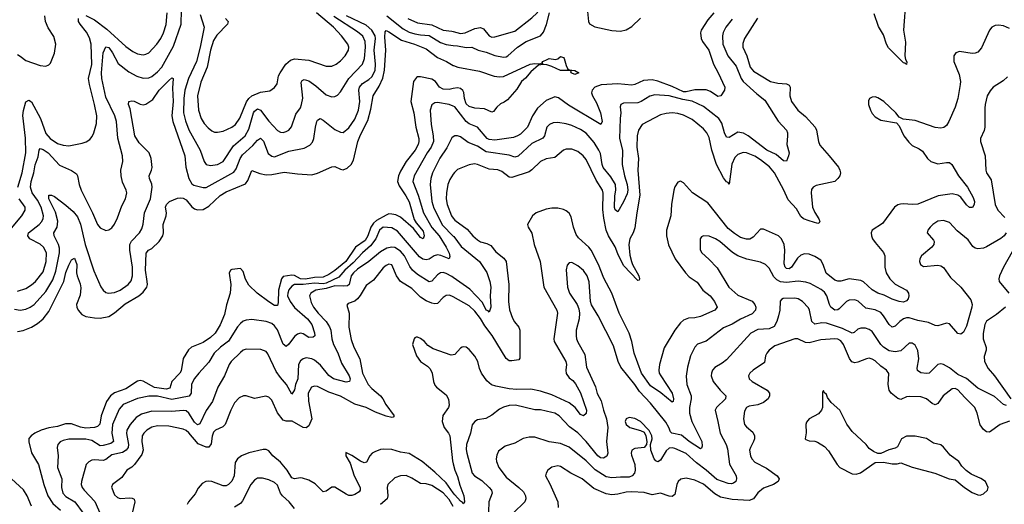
# Model space of a CAD drawing. Header units: inches. Extents: x 1934316 to 2140091, y 524953 to 667329.
# Tile 258 of 384: x 2016966 to 2023855, y 645772 to 649162. Entities that reach past the tile are written whole.
import ezdxf

# ---------------------------------------------------------------- set-up
doc = ezdxf.new("R2010")
doc.units = ezdxf.units.IN
doc.header["$MEASUREMENT"] = 0
doc.layers.add('C0614', color=7, linetype='Continuous')
doc.layers.add('C0624', color=7, linetype='Continuous')

msp = doc.modelspace()

# ---------------------------------------------------------------- linework, layer by layer
at = {"layer": 'C0614', "color": 5}
for points, elevation in [([(2016950, 647263.6), (2017010, 647281.1), (2017050, 647306), (2017077.8, 647330), (2017130, 647399.1), (2017152.8, 647470), (2017153.2, 647530), (2017133.7, 647570), (2017110, 647591.8), (2017038.4, 647630), (2017023.4, 647650), (2017027.8, 647670), (2017101.6, 647730), (2017120.3, 647750), (2017130, 647771), (2017132.4, 647790), (2017116.3, 647850), (2017090, 647898.6), (2017053.5, 647950), (2017041.7, 647990), (2017046.5, 648030), (2017066.3, 648090), (2017074.2, 648145.8), (2017096.8, 648203.2), (2017102.2, 648250), (2017110, 648260.9), (2017130, 648255.1), (2017164.8, 648230), (2017245, 648145), (2017330, 648106.9), (2017363.5, 648083.5), (2017371.2, 648070), (2017381.4, 648010), (2017396.6, 647970), (2017476.1, 647810), (2017510, 647730.4), (2017530, 647704.9), (2017570, 647688.4), (2017590, 647692.4), (2017610, 647706), (2017628.8, 647731.2), (2017650, 647775.5), (2017680.6, 647859.4), (2017706.2, 647910), (2017715.6, 647950), (2017712.2, 647970), (2017685.5, 648025.5), (2017676, 648070), (2017675.1, 648110), (2017687.1, 648170), (2017686, 648210), (2017653.9, 648333.9), (2017644.5, 648450), (2017631.9, 648490), (2017570, 648621), (2017540.3, 648750), (2017538.6, 648790), (2017549.9, 648930), (2017570, 648973.4), (2017590, 648967.4), (2017615.5, 648930), (2017655.6, 648855.6), (2017730, 648798), (2017786.1, 648766.1), (2017830, 648752.6), (2017870, 648755.2), (2017890, 648765.4), (2017930, 648797.1), (2017960.2, 648830), (2018043.6, 648976.4), (2018096.4, 649130), (2018098.6, 649230)], 260), ([(2017430, 649192.7), (2017490, 649160.7), (2017576.1, 649096.1), (2017710, 648975.5), (2017758.6, 648938.6), (2017790, 648923.2), (2017830, 648917.5), (2017850, 648920.2), (2017870, 648930.2), (2017927, 648990), (2017954.3, 649030), (2017973.2, 649070), (2017991.7, 649128.3), (2017998.3, 649210)], 280), ([(2018406.5, 649170), (2018424.7, 649150), (2018419.7, 649130), (2018345.1, 649054.9), (2018323, 649017), (2018301, 648950), (2018279.1, 648830), (2018234.3, 648725.7), (2018211.3, 648630), (2018217.2, 648530), (2018236.3, 648470), (2018257, 648437), (2018284.8, 648404.8), (2018310, 648384.7), (2018330, 648376), (2018350, 648374.2), (2018390, 648382.7), (2018449.7, 648410), (2018477.1, 648430), (2018505.6, 648474.4), (2018552, 648588), (2018569, 648611), (2018590, 648628.6), (2018650, 648655.1), (2018715.3, 648664.7), (2018750, 648687.8), (2018766.9, 648713.1), (2018777.7, 648770), (2018787.7, 648790), (2018828.2, 648850), (2018859.9, 648880.1), (2018890, 648889.5), (2018990, 648878.4), (2019110, 648838.2), (2019150, 648836.5), (2019179.7, 648850), (2019210, 648874.7), (2019244.5, 648910), (2019267, 648950), (2019268.9, 648970), (2019262.8, 648990), (2019218, 649050), (2019162.6, 649110), (2019042.9, 649210)], 280), ([(2016930, 647137.3), (2016969, 647131), (2017010, 647136.6), (2017039.7, 647150), (2017068.7, 647170), (2017150, 647260.6), (2017197.7, 647342.3), (2017218.1, 647401.9), (2017245, 647530), (2017244.6, 647564.6), (2017239, 647590), (2017206.8, 647650), (2017205.2, 647670), (2017228.7, 647711.3), (2017233.4, 647753.5), (2017215.9, 647815.9), (2017169.9, 647910), (2017170, 647935.5), (2017190, 647934.6), (2017210, 647925.3), (2017290, 647864.6), (2017340.9, 647820.9), (2017370, 647782.3), (2017392, 647732), (2017425.1, 647590), (2017484.2, 647404.2), (2017533.7, 647293.7), (2017550, 647270.4), (2017570, 647253.4), (2017588.2, 647248.2), (2017630, 647252.8), (2017670, 647271), (2017726.4, 647310), (2017746, 647334), (2017756.3, 647370), (2017755.7, 647430), (2017736, 647550), (2017738, 647590), (2017747.8, 647612.2), (2017803.8, 647670), (2017821.1, 647698.9), (2017830, 647731), (2017839.8, 647810), (2017880.7, 647910), (2017893.3, 647990), (2017892, 648012), (2017874.1, 648050), (2017872, 648070), (2017889.2, 648110), (2017892.1, 648127.9), (2017886.2, 648190), (2017873.1, 648230), (2017801.7, 648301.7), (2017773, 648350), (2017738.7, 648538.7), (2017728.4, 648570), (2017730, 648590.4), (2017750, 648594.6), (2017768.2, 648591.8), (2017810, 648571.7), (2017830, 648567.2), (2017850, 648570.3), (2017896.7, 648603.4), (2017943, 648670), (2018010, 648737.6), (2018030, 648754.6), (2018040.7, 648750), (2018035.9, 648684.1), (2018039.9, 648590), (2018029.7, 648490), (2018038.5, 648450), (2018120.6, 648210), (2018129.2, 648130), (2018149.6, 648050), (2018170, 648013.7), (2018184.2, 648004.1), (2018250, 647987.6), (2018270, 647989.3), (2018464, 648096), (2018481.6, 648118.4), (2018507.9, 648190), (2018524.2, 648215.8), (2018597.8, 648282.2), (2018630, 648319.7), (2018650, 648332.4), (2018672.6, 648312.6), (2018705.8, 648225.8), (2018730, 648206.5), (2018750, 648203.2), (2018850, 648243.5), (2018956.7, 648263.4), (2018995.8, 648284.1), (2019014.3, 648305.7), (2019024.6, 648330), (2019034.8, 648410), (2019046.2, 648450), (2019050, 648458.4), (2019068.8, 648471.2), (2019090, 648460.3), (2019170, 648393.8), (2019210, 648374.4), (2019230, 648373.6), (2019270, 648405.6), (2019310, 648466.2), (2019336, 648530), (2019346.7, 648590), (2019338.9, 648670), (2019343.2, 648690), (2019364, 648716), (2019410, 648744.5), (2019430, 648762.7), (2019452.2, 648807.8), (2019456.4, 648850), (2019445.9, 648950), (2019454.6, 649030), (2019452.3, 649050), (2019429.4, 649089.4), (2019390, 649124.4), (2019252.2, 649190)], 240), ([(2016950, 648917.8), (2016970, 648907.7), (2017010, 648876.3), (2017110, 648841.2), (2017150, 648837.8), (2017170, 648846), (2017181, 648859), (2017210, 648927.7), (2017219.4, 648990), (2017205, 649045), (2017165.8, 649105.8), (2017147.9, 649150), (2017143.4, 649190)], 320), ([(2016953, 647990), (2016983.4, 648090), (2017008.3, 648231.7), (2017007.5, 648332.5), (2016989.1, 648490.9), (2016992.5, 648527.5), (2017010, 648587.6), (2017030, 648598.5), (2017050, 648588.2), (2017113, 648470), (2017150, 648366), (2017179.3, 648330), (2017230, 648297.1), (2017270, 648283.8), (2017310, 648280.7), (2017402.7, 648297.3), (2017432.1, 648307.9), (2017456.4, 648323.6), (2017474.3, 648345.7), (2017485.1, 648370), (2017504.5, 648435.5), (2017506.2, 648490), (2017490.6, 648569.4), (2017454.2, 648710), (2017448.8, 648750), (2017471.1, 648848.9), (2017466.7, 648990), (2017454.3, 649034.3), (2017434.8, 649074.8), (2017389.4, 649130), (2017379, 649150), (2017377.3, 649170)], 280), ([(2018230, 649198), (2018257.6, 649110), (2018229.6, 648969.6), (2018203.8, 648870), (2018148, 648750), (2018121.8, 648670), (2018115.1, 648610), (2018113.3, 648510), (2018126, 648454), (2018150, 648391.6), (2018229.4, 648250), (2018256.9, 648170), (2018270.2, 648150.2), (2018301.8, 648141.8), (2018350, 648148.1), (2018390, 648170.2), (2018461.3, 648278.7), (2018544.3, 648350), (2018570, 648395.5), (2018603.2, 648510), (2018610, 648523.2), (2018630, 648538), (2018650.1, 648530.1), (2018710, 648453.2), (2018770, 648387.9), (2018790, 648375.5), (2018810, 648372.2), (2018830, 648378.9), (2018850, 648390.2), (2018867.8, 648412.2), (2018898.2, 648501.8), (2018930, 648546.4), (2018939, 648570), (2018947.3, 648612.7), (2018936.2, 648723.8), (2018942.2, 648737.8), (2018956.1, 648743.9), (2018990, 648733.8), (2019039.2, 648699.3), (2019110, 648637.6), (2019150, 648622.4), (2019170, 648624), (2019190, 648633.4), (2019210, 648656.5), (2019268, 648752), (2019365.4, 648850), (2019379.6, 648890), (2019385.6, 648970), (2019383.1, 649010), (2019366, 649046), (2019330, 649076.6), (2019164.3, 649184.3)], 260), ([(2019535.7, 649190), (2019650, 649097.3), (2019690, 649075.7), (2019730, 649063.6), (2019770, 649055.2), (2019830, 649051.7), (2019910, 649003.3), (2019950, 648987.6), (2020000, 648982.6)], 240), ([(2019682.2, 649170), (2019750, 649141), (2019850, 649127.2), (2019930, 649090.1), (2019990, 649081.5), (2020000, 649079)], 260), ([(2016950, 646980.9), (2016990, 646988), (2017050, 647012.1), (2017090, 647035.7), (2017130, 647069.4), (2017170, 647120.1), (2017274.9, 647330), (2017290, 647392.4), (2017310, 647444.9), (2017330, 647482.4), (2017350, 647493), (2017366.4, 647450), (2017363.5, 647390), (2017367.5, 647370), (2017390, 647313.4), (2017393.7, 647286.3), (2017390, 647234), (2017364.5, 647170), (2017366.1, 647150), (2017375.8, 647130), (2017400.7, 647100.7), (2017430, 647085.4), (2017490, 647075.9), (2017530, 647074.6), (2017590, 647085.6), (2017630, 647110.8), (2017705.3, 647174.7), (2017800.8, 647230), (2017830, 647256.2), (2017855.1, 647290), (2017860.1, 647310), (2017858.8, 647330), (2017845.7, 647410), (2017850.5, 647529.5), (2017868.5, 647550), (2017890, 647561.8), (2017942.2, 647610), (2017968.6, 647650), (2017972.2, 647670), (2017969.2, 647730), (2017992.1, 647790), (2017994.1, 647810), (2017986.8, 647850), (2017993.3, 647870), (2018014.5, 647890), (2018070, 647912.5), (2018090, 647915.9), (2018110, 647912.9), (2018130, 647901.8), (2018170, 647853.5), (2018190, 647839.5), (2018210, 647831.9), (2018250, 647834.4), (2018290, 647857.9), (2018370, 647931.9), (2018410, 647958.9), (2018545.7, 648014.3), (2018563.6, 648036.4), (2018590, 648106), (2018645.4, 648085.4), (2018690, 648077.3), (2018730, 648079.6), (2018816, 648096), (2018910, 648083.6), (2019010, 648077.6), (2019050, 648089.2), (2019150, 648133.7), (2019170, 648134), (2019210, 648115.5), (2019230, 648112.7), (2019257, 648123), (2019286, 648150), (2019301.3, 648178.7), (2019331.2, 648310), (2019350, 648356.1), (2019402.4, 648457.6), (2019423.2, 648536.8), (2019440.2, 648630), (2019482.1, 648697.9), (2019506.8, 648753.2), (2019518.9, 648810), (2019527.8, 648950), (2019520.2, 649039.8), (2019523.7, 649076.3), (2019530, 649085.7), (2019550, 649077.6), (2019638.5, 649018.5), (2019728.7, 648990), (2019810, 648957.8), (2019890, 648897.7), (2019952.7, 648870), (2020000, 648841.9)], 220), ([(2020000, 648680), (2019970, 648674), (2019930, 648676.3), (2019904.1, 648690), (2019874.2, 648730), (2019850, 648745.4), (2019770, 648763), (2019750, 648763.5), (2019741.7, 648758.3), (2019721.3, 648730), (2019701.8, 648590), (2019724.2, 648510), (2019737.3, 648410), (2019759.1, 648330), (2019759.6, 648310), (2019755, 648290), (2019733.1, 648250), (2019669.4, 648170.6), (2019630, 648102.5), (2019615.5, 648070), (2019610.6, 648030), (2019620.7, 648000.7), (2019668.1, 647930), (2019690, 647888.2), (2019725, 647765), (2019740.2, 647740.2), (2019790, 647683.1), (2019795.3, 647650), (2019790.2, 647629.8), (2019770, 647638.7), (2019721.2, 647701.2), (2019630, 647780.2), (2019596.8, 647796.8), (2019570, 647802.7), (2019550, 647803), (2019530, 647794.5), (2019463.5, 647756.5), (2019442.3, 647737.7), (2019423.1, 647710), (2019402.5, 647650), (2019383.6, 647616.4), (2019315.4, 647570), (2019248.4, 647470), (2019170, 647406.6), (2019130, 647380.4), (2019090, 647361.7), (2019030, 647358.4), (2018965.8, 647345.8), (2018931.2, 647350), (2018890, 647372), (2018870, 647375.5), (2018810, 647366), (2018797.1, 647350), (2018776.7, 647270), (2018775.3, 647184.7), (2018770, 647162.3), (2018750, 647162.6), (2018709.3, 647189.3), (2018628.9, 647248.9), (2018570, 647305.4), (2018545.8, 647345.8), (2018530, 647399.3), (2018510, 647421.3), (2018450, 647415.6), (2018442, 647410), (2018432.1, 647387.9), (2018442.7, 647310), (2018439.7, 647250), (2018413.6, 647166.4), (2018400.3, 647099.7), (2018370, 647028.4), (2018333.3, 646970), (2018301.3, 646938.7), (2018250, 646903.2), (2018168.8, 646871.2), (2018147, 646853), (2018108.9, 646791.1), (2018095.1, 646704.9), (2018086.8, 646690), (2018031.1, 646630), (2018015.7, 646584.3), (2017990, 646576.7), (2017910, 646589.7), (2017830, 646633.8), (2017810, 646638.7), (2017790, 646634.2), (2017710, 646580.6), (2017630, 646551.3), (2017600.8, 646530), (2017574.5, 646490), (2017537.2, 646390), (2017526.7, 646333.3), (2017510, 646315.6), (2017490, 646308.7), (2017430, 646304.1), (2017391.2, 646311.2), (2017330, 646334.6), (2017286.5, 646333.5), (2017230, 646317), (2017170, 646307.6), (2017116, 646290), (2017073.4, 646270), (2017046, 646250), (2017030, 646231.3), (2017030.2, 646209.8), (2017050, 646132.7), (2017097, 646050), (2017135.7, 645910), (2017164.3, 645830), (2017197.4, 645777.4), (2017251.5, 645730)], 220), ([(2020000, 648556.6), (2019970, 648569), (2019890, 648583.5), (2019870, 648581.3), (2019850, 648566.6), (2019838.5, 648530), (2019844.8, 648430), (2019859.2, 648350), (2019860.4, 648310), (2019844.1, 648270), (2019816.1, 648230), (2019726.5, 648070), (2019717.4, 648030), (2019754.9, 647934.9), (2019790.6, 647810), (2019850, 647707.7), (2019900.1, 647650), (2019950.7, 647570), (2019972.1, 647527.9), (2019975.5, 647504.5), (2019970.2, 647489.8), (2019913.5, 647513.5), (2019890, 647516.5), (2019865.7, 647510), (2019830, 647486.2), (2019810, 647482.7), (2019787.7, 647487.7), (2019763.9, 647503.9), (2019610, 647683.6), (2019570, 647706.4), (2019510, 647709.9), (2019483, 647690), (2019458.2, 647630), (2019420.9, 647579.1), (2019364.1, 647530), (2019299.8, 647460.2), (2019242.1, 647410), (2019199.4, 647360.6), (2019110, 647319.4), (2019090, 647315.2), (2019030, 647319.3), (2018948.7, 647308.7), (2018890, 647308.8), (2018870, 647298.1), (2018850, 647272.2), (2018841.6, 647250), (2018841, 647230), (2018858.5, 647190), (2018889.7, 647149.7), (2018979.5, 647070), (2019011.2, 647030), (2019029, 646971), (2019030.2, 646949.8), (2019019, 646941), (2018990, 646939.2), (2018950, 646965.1), (2018930, 646969.7), (2018910, 646962.3), (2018890, 646946.2), (2018850, 646893.1), (2018830, 646876.4), (2018810, 646891.2), (2018770, 646992.7), (2018750, 647019.8), (2018730, 647037.1), (2018690, 647050.7), (2018590, 647064.7), (2018550, 647060.5), (2018530, 647052.6), (2018510, 647037.3), (2018490, 647013.1), (2018427.1, 646912.9), (2018370.1, 646869.9), (2018327, 646830), (2018290, 646766.4), (2018219.7, 646690), (2018190, 646651), (2018168.9, 646611.1), (2018166.6, 646550), (2018152.7, 646527.3), (2018030, 646505.9), (2017930, 646528.2), (2017870, 646528.8), (2017790, 646512.4), (2017690.7, 646469.3), (2017663.4, 646436.6), (2017615.4, 646330), (2017611.5, 646270), (2017623.5, 646210), (2017603.2, 646196.8), (2017550, 646181.9), (2017530, 646181), (2017470, 646218.7), (2017430, 646226.8), (2017310, 646227.5), (2017270, 646219), (2017250, 646209.7), (2017232.6, 646190), (2017228.2, 646170), (2017236.6, 646110), (2017230.1, 646030.2), (2017261.3, 645950), (2017258.3, 645890), (2017268.3, 645850), (2017290, 645826), (2017352.5, 645790), (2017409.5, 645710)], 240), ([(2020000, 648341.8), (2019990, 648335.1), (2019954.3, 648265.7), (2019905.9, 648194.1), (2019853.4, 648090), (2019842.5, 648050), (2019838.5, 648010), (2019848.9, 647890), (2019863.8, 647843.8), (2019925.1, 647725.1), (2020000, 647648.5)], 260), ([(2020000, 648081), (2019975.8, 648044.2), (2019961.9, 648010), (2019951.3, 647950), (2019949.5, 647910), (2019956, 647870), (2019987.9, 647790), (2020000, 647773.9)], 280), ([(2016910, 647704), (2016982.3, 647790), (2017003.7, 647830), (2017003.7, 647850), (2016962.8, 647910)], 280), ([(2020000, 647357.6), (2019990, 647364.6), (2019950, 647387.3), (2019930, 647393), (2019910, 647392.1), (2019890, 647377), (2019850, 647333.7), (2019830, 647328.2), (2019750, 647379.5), (2019714.5, 647410), (2019696.1, 647436.1), (2019658.2, 647510), (2019630, 647542.3), (2019590, 647567.6), (2019570, 647570.5), (2019535.3, 647564.7), (2019490, 647539), (2019409.5, 647470.5), (2019330, 647415.9), (2019301.5, 647390), (2019285.3, 647370), (2019271.7, 647310), (2019259, 647301), (2019230, 647296.8), (2019170, 647300.2), (2019110, 647281.2), (2019037.4, 647270), (2019003, 647250), (2018994.6, 647230), (2019004.4, 647184.4), (2019022.7, 647150), (2019053.7, 647110), (2019110.2, 647050), (2019133.4, 647013.4), (2019142, 646990), (2019150.7, 646930), (2019162.5, 646890), (2019191.5, 646831.5), (2019218.2, 646758.2), (2019270.6, 646670), (2019278.1, 646650), (2019274.6, 646630), (2019250, 646626.8), (2019161.8, 646650), (2019130, 646673.2), (2019070, 646744.6), (2019030, 646780.6), (2019010, 646790.5), (2018970, 646795.4), (2018950, 646789.8), (2018930, 646775.1), (2018916.1, 646750), (2018911.7, 646650), (2018896.9, 646610), (2018890, 646572.7), (2018870, 646541.6), (2018832, 646610), (2018790, 646658.5), (2018761.1, 646701.1), (2018703.5, 646823.5), (2018690, 646841.7), (2018654.4, 646854.4), (2018550, 646857.2), (2018530, 646850.8), (2018510, 646834.8), (2018445.2, 646770), (2018431.2, 646750), (2018398.8, 646670), (2018352.8, 646590), (2018315, 646490), (2018270, 646427.1), (2018225.6, 646334.4), (2018210, 646327.2), (2018190, 646346.5), (2018150, 646409.9), (2018130, 646425), (2018110, 646428.5), (2018030, 646420.7), (2017890, 646422.9), (2017818.1, 646401.9), (2017780.7, 646379.3), (2017738.4, 646330), (2017716.8, 646290), (2017713.7, 646266.3), (2017727, 646190), (2017724.5, 646170), (2017710.7, 646150), (2017685.1, 646134.9), (2017610, 646118.8), (2017570, 646084.9), (2017550, 646076.9), (2017490, 646083.5), (2017470, 646079.3), (2017450, 646068.4), (2017431.1, 646048.9), (2017397.8, 645930), (2017396.8, 645910), (2017403.2, 645890), (2017417, 645870), (2017492.1, 645792.1), (2017535.1, 645695.1)], 260), ([(2020000, 647222.2), (2019990, 647227.9), (2019970, 647234.2), (2019950, 647232.1), (2019930, 647219.3), (2019890, 647177), (2019870, 647173.9), (2019850, 647178.6), (2019810, 647196.3), (2019770, 647221.1), (2019710, 647280.5), (2019630, 647331.6), (2019603, 647370), (2019570, 647448), (2019550, 647452.3), (2019530, 647443.5), (2019510, 647425.3), (2019440.9, 647339.1), (2019390, 647302), (2019348.6, 647231.4), (2019330.1, 647209.9), (2019310, 647194), (2019263.6, 647176.4), (2019254, 647166), (2019270.3, 647110), (2019268.6, 647011.4), (2019285.4, 646925.4), (2019303.9, 646870), (2019346.2, 646790), (2019365.5, 646690), (2019405, 646610), (2019430, 646582.2), (2019491.6, 646530), (2019507, 646510), (2019528.7, 646470), (2019586.4, 646390), (2019578.2, 646381.8), (2019570, 646379.8), (2019530, 646388.7), (2019456.4, 646416.4), (2019390.3, 646449.7), (2019310, 646472), (2019210, 646527.8), (2019130, 646555.2), (2019050, 646596.1), (2019030, 646599.1), (2019008.7, 646590), (2018984.5, 646550), (2018986.8, 646493.2), (2019009.6, 646370), (2018990, 646320.5), (2018970, 646307.3), (2018950, 646309.7), (2018872.1, 646352.1), (2018830, 646353), (2018810, 646360.7), (2018770, 646411.6), (2018730, 646499.7), (2018710, 646521.5), (2018687.6, 646527.6), (2018610, 646512.8), (2018550, 646531.5), (2018531.4, 646531.4), (2018502.4, 646517.6), (2018470, 646481.1), (2018443.5, 646430), (2018403.6, 646330), (2018386.7, 646313.3), (2018335.8, 646290), (2018322.6, 646277.4), (2018311.8, 646248.2), (2018305, 646195), (2018290, 646170.7), (2018270, 646171.5), (2018215, 646195), (2018150, 646271.1), (2018130, 646287.4), (2018110, 646296.5), (2018010, 646318.3), (2017930, 646321), (2017890, 646311.8), (2017855.5, 646290), (2017835, 646270), (2017823.7, 646250), (2017820.1, 646210), (2017830.1, 646150), (2017820.5, 646119.5), (2017769.2, 646050), (2017750, 646031.7), (2017716, 646010), (2017681.7, 645958.3), (2017616.4, 645910), (2017609.1, 645890.9), (2017630, 645838.4), (2017650, 645818.3), (2017670, 645812.4), (2017737.4, 645817.4), (2017754.4, 645814.4), (2017766.5, 645806.5), (2017771, 645790), (2017744.5, 645670)], 280), ([(2020000, 646817.9), (2019985.7, 646814.3), (2019858.8, 646858.8), (2019822.4, 646882.4), (2019797.4, 646910), (2019770, 646931.2), (2019750, 646941.6), (2019739.8, 646940.2), (2019730, 646937.2), (2019725.5, 646930), (2019714.9, 646890), (2019743.1, 646810), (2019770, 646770.4), (2019818.5, 646738.5), (2019838.7, 646718.7), (2019852.3, 646690), (2019861.5, 646630), (2019870, 646605.5), (2019882.4, 646590), (2019950, 646537), (2019967.2, 646507.2), (2019970, 646465.2), (2019965.3, 646450), (2019926.9, 646393.1), (2019922, 646350), (2019935, 646310), (2019965.7, 646270), (2019975.3, 646250), (2019995, 646075), (2020000, 646054.7)], 320), ([(2017050, 645759.3), (2017018.8, 645830), (2016993.1, 645873.1), (2016909.6, 645949.5), (2016847.4, 646030), (2016710, 646169.2), (2016690, 646183), (2016650, 646188.5), (2016590, 646178.6), (2016548.6, 646151.4), (2016490, 646127.3), (2016450, 646102), (2016430, 646102.3), (2016370, 646127.5), (2016290, 646146.8), (2016250, 646143.2), (2016215.4, 646124.6), (2016190, 646100.2), (2016095.9, 645970), (2016081.1, 645930), (2016081.9, 645890), (2016090.1, 645870), (2016135.5, 645815.5), (2016173.6, 645750)], 220), ([(2020000, 645852.8), (2019950, 645922.5), (2019870, 645997.1), (2019782.2, 646070), (2019690, 646127.3), (2019630, 646137), (2019570, 646155.4), (2019510, 646157.4), (2019490, 646154.7), (2019450, 646139.8), (2019432.9, 646130), (2019416.1, 646110), (2019393.4, 646066.6), (2019377.4, 646062.6), (2019350, 646073.3), (2019290, 646112.7), (2019246.9, 646133.1), (2019247.8, 646110), (2019279.1, 646059.1), (2019306.9, 645970), (2019349.3, 645890), (2019349, 645870), (2019340.2, 645859.8), (2019310, 645839.3), (2019290, 645832.4), (2019270, 645833.4), (2019250, 645842), (2019170, 645890.4), (2019149.3, 645890.7), (2019110, 645862.9), (2019090, 645858.6), (2019034.2, 645914.2), (2018990, 645940.7), (2018944.8, 645955.2), (2018930, 645956.8), (2018890, 645948.8), (2018870, 645956.8), (2018837.3, 646010), (2018790, 646066.3), (2018737.6, 646110), (2018710, 646144.7), (2018690, 646154.8), (2018670, 646155.1), (2018570, 646132.2), (2018518.9, 646110), (2018489.1, 646090), (2018475, 646065), (2018466.8, 645970), (2018450, 645934.6), (2018428, 645910), (2018410, 645900.7), (2018390, 645899.9), (2018310, 645931.5), (2018290, 645934.6), (2018268.3, 645931.7), (2018242.7, 645917.3), (2018215.2, 645884.8), (2018195, 645845), (2018147.1, 645790), (2018137.2, 645770)], 320), ([(2020000, 645756.9), (2019970, 645805.5), (2019930, 645852.5), (2019850, 645902.3), (2019810, 645914.5), (2019770, 645918), (2019710, 645955), (2019670, 645972.8), (2019630, 645969.8), (2019590, 645956.1), (2019541.1, 645910), (2019536.1, 645890), (2019543, 645830), (2019537.6, 645810), (2019490, 645771.2)], 340), ([(2018890, 645741.7), (2018852.4, 645790), (2018805.8, 645830), (2018791.2, 645850), (2018770, 645906.3), (2018750, 645924.2), (2018710, 645943.1), (2018665.8, 645954.2), (2018630, 645953.3), (2018610, 645941.1), (2018584.2, 645910), (2018524.2, 645795.8), (2018510, 645778), (2018470, 645752.4)], 340)]:
    msp.add_lwpolyline(points, dxfattribs=dict(at, elevation=elevation))
at = {"layer": 'C0624', "color": 5}
for points, elevation in [([(2020000, 649079), (2020050, 649066.5), (2020082.4, 649070), (2020150, 649099.8), (2020190, 649107), (2020210, 649097.8), (2020250, 649049.1), (2020270, 649041.2), (2020290, 649041.8), (2020430, 649082.5), (2020550, 649174.5), (2020586.8, 649210), (2020610, 649251.4), (2020643.8, 649350), (2020656.7, 649450), (2020655, 649490), (2020602.3, 649570), (2020568.5, 649608.5), (2020470, 649680.9), (2020394.7, 649754.7), (2020268.9, 649850), (2020202.2, 649982.2), (2020184.4, 650000)], 260), ([(2023166.8, 649310), (2023148.6, 649090), (2023164.4, 649004.4), (2023159.5, 648910), (2023164, 648884), (2023172.3, 648867.7), (2023170, 648848.3), (2023158.9, 648858.9), (2023150, 648859.7), (2023044.3, 648964.3), (2023030.4, 648990), (2023010, 649056.8), (2022974.7, 649114.7), (2022943.6, 649203.6)], 280), ([(2021822, 649210), (2021779.6, 649160.4), (2021735, 649090), (2021729.4, 649070), (2021734.6, 649030), (2021743.7, 649010), (2021786.4, 648950), (2021819.7, 648850), (2021853.8, 648790), (2021899.5, 648690), (2021897.1, 648670), (2021870.3, 648629.7), (2021850, 648625.4), (2021798.9, 648658.9), (2021770, 648671.4), (2021690, 648671.5), (2021630, 648658), (2021610, 648657.7), (2021530, 648693.9), (2021430, 648732.1), (2021390, 648741.8), (2021330, 648737.9), (2021270, 648708.5), (2021250, 648703.2), (2021150, 648714.1), (2021034.2, 648705.8), (2020988.9, 648690), (2020971.4, 648670), (2020967.3, 648650), (2020972.9, 648630), (2021001.2, 648581.2), (2021030.8, 648510), (2021040.2, 648450), (2021031, 648430), (2020805, 648565), (2020736.6, 648616.6), (2020710, 648621.8), (2020650, 648596.5), (2020590, 648542.2), (2020553.3, 648490), (2020519.1, 648410), (2020470, 648361.9), (2020450, 648348.6), (2020421.3, 648338.7), (2020290, 648319.3), (2020250, 648322.9), (2020235.8, 648330), (2020170, 648410.7), (2020110, 648433.6), (2020090, 648449.9), (2020010, 648552.4), (2020000, 648556.6)], 240), ([(2020000, 648982.6), (2020030, 648979.6), (2020090, 648966.9), (2020130, 648971), (2020174.6, 648950), (2020230, 648935.7), (2020290, 648912.5), (2020350, 648900.7), (2020370, 648903.2), (2020381.5, 648910), (2020449.6, 648970.4), (2020510, 649009), (2020609.9, 649050.1), (2020630, 649074.3), (2020651.6, 649128.5), (2020673.2, 649210)], 240), ([(2020939.6, 649219.6), (2020945.7, 649150), (2020953.2, 649133.2), (2020990, 649112.8), (2021110, 649087.8), (2021170, 649083.1), (2021210, 649090.8), (2021250, 649115.3), (2021310, 649172)], 240), ([(2022126.9, 649173.1), (2022036.9, 649030), (2022025.3, 648994.7), (2022025, 648970), (2022054.4, 648910), (2022077, 648830), (2022101.1, 648801.1), (2022218.4, 648730), (2022270, 648717.3), (2022330, 648714.2), (2022350, 648704.9), (2022357.1, 648690), (2022353.8, 648630), (2022366.2, 648590), (2022411.2, 648530), (2022464.7, 648484.7), (2022531.3, 648411.3), (2022539.7, 648390), (2022553.7, 648310), (2022563.9, 648283.9), (2022630.2, 648210), (2022694.9, 648130), (2022704.9, 648110), (2022708.2, 648090), (2022703, 648070), (2022690.6, 648050), (2022669, 648031), (2022538.3, 648001.7), (2022517, 647990), (2022506.9, 647973.1), (2022504.5, 647950), (2022513.5, 647850), (2022530, 647813.4), (2022557.2, 647770), (2022563.7, 647750), (2022558.9, 647741.1), (2022550, 647737.4), (2022490, 647754), (2022449.9, 647769.9), (2022430, 647786), (2022399.9, 647839.9), (2022342.9, 647902.9), (2022312.8, 647970), (2022247.5, 648090), (2022211.7, 648131.7), (2022150, 648182.1), (2022110, 648206.3), (2022050, 648231.4), (2022026.8, 648233.2), (2021990, 648219.7), (2021970, 648198.3), (2021948.7, 648151.3), (2021930, 648012.3), (2021922.9, 648022.9), (2021910, 648027.8), (2021890, 648055.3), (2021841.9, 648150), (2021809.2, 648250), (2021790, 648336.9), (2021773, 648370), (2021750, 648398), (2021670, 648463.4), (2021610, 648493.9), (2021570, 648505.6), (2021530, 648510.5), (2021490, 648507), (2021450, 648496.8), (2021322, 648430), (2021296.5, 648390), (2021286.4, 648350), (2021284.7, 648270), (2021296, 648190), (2021291.3, 648108.7), (2021305.1, 647934.9), (2021282.7, 647810), (2021270, 647707), (2021257, 647670), (2021235.8, 647630), (2021228.2, 647590), (2021235.2, 647515.2), (2021245.8, 647470), (2021252.7, 647450), (2021298.9, 647370), (2021302.4, 647350), (2021299.2, 647340.8), (2021290, 647337.6), (2021190, 647442.8), (2021150, 647524), (2021132.8, 647572.8), (2021084.7, 647650), (2021069.9, 647690.1), (2021053, 647773), (2021046.8, 647833.2), (2021049.3, 647949.3), (2021044.5, 647970), (2021000.4, 648040.4), (2020930, 648183.1), (2020907.6, 648210), (2020870, 648239.8), (2020830, 648256.8), (2020790, 648256.4), (2020770.9, 648249.1), (2020710, 648198.9), (2020650, 648189), (2020610, 648170.7), (2020550, 648110.7), (2020530, 648096.8), (2020410, 648058.2), (2020390, 648061.2), (2020339, 648099), (2020310.9, 648110.9), (2020250, 648116.1), (2020170, 648149.1), (2020147.1, 648152.9), (2020110, 648147.9), (2020030, 648113.5), (2020007.5, 648092.5), (2020000, 648081)], 280), ([(2021950, 649165.8), (2021905.5, 649110), (2021887.4, 649072.6), (2021882, 649050), (2021886.4, 648990), (2021921.1, 648910), (2021978.1, 648838.1), (2022014.8, 648750), (2022027.3, 648730), (2022123.3, 648643.3), (2022179.3, 648599.3), (2022271.4, 648451.4), (2022330.4, 648390), (2022338, 648370), (2022338.9, 648350), (2022333.8, 648290), (2022348.9, 648230), (2022345.7, 648210), (2022330, 648172.7), (2022310, 648175.4), (2022258.6, 648218.6), (2022193.4, 648250), (2022062.1, 648350), (2022030, 648368.2), (2021990, 648376.1), (2021930, 648338.1), (2021910, 648340.3), (2021896, 648370), (2021878.3, 648438.3), (2021857.8, 648470), (2021750, 648555.3), (2021670, 648593.1), (2021604.8, 648604.8), (2021509.6, 648630.4), (2021410, 648637.2), (2021373.7, 648626.3), (2021313.1, 648590), (2021290, 648581.4), (2021190, 648578.7), (2021172.7, 648570), (2021168.2, 648551.8), (2021171.6, 648510), (2021166.8, 648470), (2021163.6, 648330), (2021182.5, 648250), (2021182.3, 648150), (2021197.9, 648070), (2021217.3, 648010), (2021221.2, 647970), (2021215.4, 647944.6), (2021190, 647887.2), (2021150, 647818), (2021131.3, 647831.3), (2021127.4, 647847.4), (2021130.9, 647930), (2021137.9, 647970), (2021133.5, 648010), (2021102.4, 648062.4), (2021048.7, 648128.8), (2021040.2, 648150), (2021030, 648225.1), (2021018.7, 648250), (2020984.2, 648304.2), (2020930, 648368.1), (2020890, 648393.6), (2020830, 648421.8), (2020790, 648434.3), (2020730, 648443), (2020699.5, 648440.5), (2020672, 648430), (2020654.2, 648410), (2020637.1, 648350), (2020625.6, 648334.4), (2020550, 648295), (2020453.2, 648206.8), (2020430, 648200.2), (2020390, 648214.3), (2020230, 648236.6), (2020170, 648276.9), (2020102.8, 648302.8), (2020050, 648343.1), (2020030, 648350.8), (2020010, 648348.6), (2020000, 648341.8)], 260), ([(2023890, 649101.1), (2023850, 649119.3), (2023815.1, 649124.9), (2023790, 649122.2), (2023767.2, 649110), (2023750.3, 649090), (2023694.4, 648965.6), (2023670, 648935.1), (2023650, 648927.4), (2023630, 648926.2), (2023541.2, 648938.8), (2023514.8, 648930), (2023500.4, 648910), (2023501.7, 648870), (2023538, 648778), (2023547.5, 648730), (2023546.7, 648710), (2023530.2, 648610), (2023510.1, 648549.9), (2023467.2, 648450), (2023450, 648422), (2023432.4, 648407.6), (2023410, 648402.6), (2023370, 648407.2), (2023230, 648456.4), (2023147, 648467), (2023120.1, 648480.1), (2023095.1, 648510), (2023011.8, 648590), (2022970, 648616.2), (2022950, 648622), (2022930, 648620.9), (2022911, 648610), (2022904.9, 648595.1), (2022905.5, 648570), (2022918.4, 648530), (2022930, 648504.9), (2022950, 648483), (2022990, 648459.3), (2023099.9, 648439.9), (2023119, 648419), (2023152.2, 648350), (2023186.1, 648306.1), (2023210, 648283.1), (2023258.7, 648258.7), (2023281.8, 648241.8), (2023318.3, 648190), (2023339.5, 648170), (2023390, 648152.7), (2023450, 648162.9), (2023470, 648162.3), (2023488.5, 648148.5), (2023534.4, 648070), (2023598.1, 647990), (2023637.6, 647917.6), (2023645.4, 647890), (2023644.2, 647870), (2023632.7, 647847.3), (2023610, 647847.2), (2023590, 647866.2), (2023550, 647920.3), (2023530, 647934.5), (2023490, 647944.3), (2023393, 647930), (2023250, 647871.1), (2023210, 647868.2), (2023150, 647874.5), (2023127.9, 647872.1), (2023110, 647866.9), (2023085.6, 647850), (2023003.3, 647736.8), (2022929.3, 647690.7), (2022922.8, 647670), (2022924.7, 647650), (2022932.9, 647630), (2022950, 647603.1), (2023010, 647532.4), (2023019, 647510), (2023018.3, 647430), (2023027.5, 647390), (2023054.5, 647350), (2023090, 647311.5), (2023171.3, 647270), (2023183.2, 647250), (2023186.5, 647230), (2023181.4, 647210), (2023170, 647195.1), (2023150, 647187), (2023119.3, 647190), (2023070, 647206.2), (2023015.1, 647235.1), (2022969.7, 647250), (2022930, 647272.4), (2022870, 647327.6), (2022850, 647337.2), (2022770, 647349.2), (2022710, 647333), (2022690, 647331.8), (2022670, 647339.2), (2022609, 647389), (2022587.5, 647450), (2022570, 647479.5), (2022530, 647506), (2022490, 647521.2), (2022456.6, 647523.4), (2022430, 647514.2), (2022406.9, 647493.1), (2022365, 647430), (2022350, 647419.5), (2022330, 647420.7), (2022321.5, 647430), (2022314.6, 647454.6), (2022318.5, 647550), (2022315.2, 647590), (2022296.3, 647630), (2022275.8, 647650), (2022170, 647697.4), (2022150, 647695.8), (2022098.4, 647641.6), (2022073.2, 647626.8), (2022050, 647625.8), (2022010, 647639.1), (2021966.1, 647666.1), (2021922.4, 647702.4), (2021781.6, 647881.6), (2021672.4, 647950), (2021610, 648020.7), (2021590, 648032), (2021570, 648024.5), (2021550, 647992.3), (2021543.5, 647970), (2021525.2, 647870), (2021521.9, 647790), (2021491.6, 647690), (2021490.9, 647650), (2021506.3, 647586.3), (2021551.1, 647490), (2021623.2, 647390), (2021650, 647363.2), (2021706.8, 647326.8), (2021745.6, 647270), (2021797.8, 647230), (2021827.8, 647190), (2021845.7, 647150), (2021830.2, 647129.8), (2021730, 647086.2), (2021690, 647076.8), (2021645.8, 647074.2), (2021610, 647060.4), (2021590, 647042), (2021549.5, 646990.5), (2021474.3, 646865.7), (2021441.3, 646750), (2021436.6, 646710), (2021440.4, 646690), (2021451.3, 646670), (2021531, 646550), (2021540.2, 646510), (2021538, 646490), (2021530, 646486.8), (2021452.3, 646552.3), (2021379.4, 646599.4), (2021316, 646690), (2021264.3, 646830), (2021249.4, 646910), (2021231.2, 646970), (2021159.6, 647110), (2021110, 647249.6), (2021053.5, 647353.5), (2021016.2, 647450), (2020963.7, 647550), (2020948.2, 647570), (2020876.5, 647636.5), (2020860.1, 647660.1), (2020840.2, 647710), (2020824, 647784), (2020810, 647807.8), (2020790, 647825.4), (2020770, 647834.7), (2020730, 647842.7), (2020690, 647843.1), (2020650, 647835.8), (2020580.4, 647810), (2020553.4, 647790), (2020518.4, 647730), (2020523.1, 647710), (2020548.1, 647668.1), (2020566.7, 647590), (2020608.1, 647470), (2020633.4, 647290), (2020725, 647130), (2020728.1, 647110), (2020703.3, 646930), (2020705.3, 646910), (2020787.3, 646770), (2020791.5, 646750), (2020786.5, 646710), (2020790, 646686.5), (2020810, 646657.6), (2020836.7, 646636.7), (2020855.1, 646615.1), (2020890.4, 646550.4), (2020930.8, 646430), (2020930, 646407.3), (2020910, 646389.8), (2020890, 646399.2), (2020852, 646450), (2020810, 646481.8), (2020690, 646536.5), (2020610, 646564.3), (2020542.7, 646577.3), (2020445, 646575), (2020390, 646580.1), (2020297.8, 646597.8), (2020268.1, 646608.1), (2020234.7, 646634.7), (2020197, 646690), (2020182.8, 646722.8), (2020170.5, 646770.5), (2020150, 646808.2), (2020110, 646855.1), (2020090, 646870.9), (2020070, 646873.3), (2020062, 646870), (2020050, 646863), (2020010, 646820.5), (2020000, 646817.9)], 320), ([(2020000, 648841.9), (2020001.2, 648841.2), (2020030.7, 648830.7), (2020182, 648802), (2020286.6, 648766.6), (2020322, 648762), (2020350, 648765.7), (2020537.2, 648850), (2020570, 648856), (2020606.3, 648853.7), (2020618, 648858), (2020626, 648854), (2020622, 648862), (2020625.2, 648870), (2020655.5, 648884.5), (2020670, 648890.2), (2020715.3, 648884.7), (2020730.9, 648889.1), (2020750, 648904.4), (2020770, 648897), (2020776.5, 648890), (2020790, 648842.8), (2020799.8, 648819.8), (2020810, 648810.7), (2020850, 648807.3), (2020878.8, 648790), (2020850, 648779.6), (2020823.7, 648790), (2020822, 648798), (2020827.3, 648807.3), (2020750, 648806.6), (2020690, 648835.1), (2020653.8, 648846.2), (2020630, 648849.6), (2020596.8, 648843.2), (2020541.6, 648798.4), (2020505.7, 648754.3), (2020478, 648730), (2020443.8, 648676.2), (2020379.5, 648600.5), (2020355.8, 648584.2), (2020330, 648573.6), (2020304.4, 648550), (2020281, 648519), (2020270, 648516), (2020218.8, 648538.8), (2020150, 648543.2), (2020110, 648555.7), (2020090, 648574.6), (2020078, 648610), (2020073, 648653), (2020066.5, 648666.5), (2020050, 648681.2), (2020030, 648686), (2020000, 648680)], 220), ([(2023876.7, 648763.3), (2023845.5, 648734.5), (2023777.1, 648690), (2023755.3, 648664.7), (2023735.3, 648630), (2023719.6, 648570), (2023717.4, 648542.6), (2023718.3, 648410), (2023713.4, 648386.6), (2023688.5, 648330), (2023688.7, 648310), (2023720.2, 648210), (2023724.4, 648110), (2023730.3, 648090), (2023762.6, 648042.6), (2023790.2, 647870), (2023808.3, 647830), (2023859.4, 647779.4)], 340), ([(2020000, 647773.9), (2020010, 647760.5), (2020097, 647697), (2020136.5, 647650), (2020170, 647621.4), (2020190, 647608.6), (2020235.6, 647595.6), (2020261.7, 647581.7), (2020297.2, 647537.2), (2020352.9, 647493), (2020368.6, 647470), (2020388.3, 647310), (2020386.6, 647190), (2020392.7, 647132.7), (2020413, 647073), (2020427.6, 647047.6), (2020459.3, 647010), (2020464.3, 646990), (2020465.5, 646794.5), (2020457.5, 646782.5), (2020410, 646774.4), (2020390, 646775.6), (2020370, 646790.6), (2020271.8, 646951.8), (2020220, 647020), (2020190, 647071.6), (2020150, 647123.4), (2020110, 647159.3), (2020000, 647222.2)], 280), ([(2023868, 647670), (2023853.8, 647650), (2023830, 647632), (2023730, 647572.4), (2023710, 647563.5), (2023670, 647558.9), (2023650, 647564.7), (2023635.3, 647575.3), (2023601.5, 647621.5), (2023525.3, 647685.3), (2023470, 647743.5), (2023430, 647756.8), (2023390, 647752.9), (2023354.4, 647730), (2023335.5, 647710), (2023320.7, 647690), (2023316, 647670), (2023359.9, 647619.9), (2023364.9, 647610), (2023360.5, 647590), (2023348, 647570), (2023276, 647510), (2023264.7, 647490), (2023262.4, 647470), (2023268.9, 647450), (2023290, 647436.5), (2023390, 647443.8), (2023410, 647440.5), (2023430, 647427.7), (2023477.3, 647357.3), (2023550, 647291.5), (2023621.3, 647201.3), (2023630.2, 647170.2), (2023627.7, 647150), (2023590, 647017.2), (2023570, 646977), (2023550, 646960.9), (2023530, 646966.6), (2023470, 647035.1), (2023450, 647038.9), (2023390, 647020.5), (2023370, 647022.4), (2023324.4, 647044.4), (2023250, 647058), (2023190, 647076.1), (2023170, 647075.8), (2023150, 647068.5), (2023123.2, 647050), (2023090, 647016.8), (2023070, 647009.8), (2023050, 647028.6), (2023010, 647091.4), (2022990, 647113.6), (2022950, 647131.9), (2022884.8, 647144.8), (2022832.1, 647192.1), (2022810, 647201.6), (2022770, 647198.9), (2022750.1, 647189.9), (2022700.3, 647139.7), (2022690, 647132.3), (2022670, 647129.8), (2022641.5, 647150), (2022630.6, 647170.6), (2022613.7, 647230), (2022596.1, 647256.1), (2022573.8, 647273.9), (2022497.5, 647317.4), (2022466.8, 647326.8), (2022412.3, 647332.3), (2022330, 647322.9), (2022288.2, 647328.2), (2022262.3, 647342.3), (2022242, 647362), (2022210, 647424.4), (2022183.5, 647450), (2022150, 647465.5), (2022052.7, 647487.3), (2021989.9, 647509.9), (2021952.9, 647532.9), (2021863.6, 647610), (2021834.5, 647630), (2021790, 647647.3), (2021750, 647649.2), (2021737.3, 647642.7), (2021727.7, 647630), (2021727, 647553), (2021737.6, 647530), (2021787.2, 647487.2), (2021845.3, 647425.3), (2021927.9, 647290), (2021990, 647234.5), (2022090, 647192.9), (2022109.1, 647170), (2022116.9, 647150), (2022113.6, 647130), (2022090, 647104.8), (2022010, 647067.6), (2021950, 647031.6), (2021890, 647006.9), (2021770, 646912), (2021708, 646892), (2021688.8, 646871.2), (2021659.3, 646810), (2021637.4, 646730), (2021629.1, 646669.1), (2021632.8, 646610), (2021664.6, 646530), (2021665, 646510), (2021651.1, 646450), (2021651.1, 646410), (2021669, 646350), (2021737.5, 646210), (2021740.7, 646179.3), (2021736.1, 646163.9), (2021730, 646158.9), (2021650, 646211.7), (2021596, 646256), (2021528.3, 646270), (2021519.5, 646279.5), (2021508.4, 646310), (2021486, 646346), (2021378.5, 646478.5), (2021301.6, 646561.6), (2021269.8, 646610), (2021170.8, 646730), (2021153.2, 646770), (2021120.6, 646880.6), (2021014.4, 647090), (2020966.6, 647166.6), (2020960.8, 647190), (2020951.3, 647328.7), (2020937, 647370), (2020910, 647408.6), (2020870, 647441), (2020830, 647462.4), (2020810, 647460.9), (2020795.6, 647444.4), (2020788.9, 647411.1), (2020799.3, 647290), (2020812.2, 647250), (2020866.4, 647170), (2020878.1, 647138.1), (2020882.3, 647110), (2020880.7, 647070), (2020859.6, 646990), (2020858.3, 646950), (2020862.3, 646930), (2020870, 646905.5), (2020920, 646820), (2020931.7, 646730), (2020993.8, 646593.8), (2021006.9, 646546.9), (2021034.6, 646494.6), (2021050.1, 646430), (2021072.2, 646370), (2021081.4, 646310), (2021071.1, 646210), (2021081.2, 646130), (2021078.8, 646121.2), (2021072.8, 646107.2), (2021050, 646094.6), (2021030, 646096.5), (2021010.8, 646110), (2020930.2, 646210.2), (2020870, 646272.3), (2020813.7, 646313.7), (2020739.7, 646390), (2020710, 646408.8), (2020690, 646415), (2020610, 646432.7), (2020570, 646432.8), (2020434, 646466), (2020390, 646464), (2020350, 646451.5), (2020322.9, 646437.1), (2020270, 646395.1), (2020227, 646373), (2020170, 646361.6), (2020150, 646351.8), (2020133, 646327), (2020120.8, 646270), (2020091.9, 646190), (2020090, 646154), (2020094.3, 646130), (2020132.4, 645990), (2020147.6, 645970), (2020198.9, 645938.9), (2020251.3, 645890), (2020266.9, 645870), (2020272, 645850), (2020248.5, 645790), (2020243.3, 645650)], 340), ([(2020000, 647648.5), (2020004.2, 647644.2), (2020055.1, 647575.1), (2020183.5, 647470), (2020233.6, 647393.6), (2020254.3, 647330), (2020262, 647290), (2020258.4, 647230), (2020261.7, 647150), (2020250, 647115.6), (2020244.1, 647124.1), (2020230, 647131), (2020203.6, 647183.6), (2020116.6, 647276.6), (2020000, 647357.6)], 260), ([(2023910, 647537.7), (2023849.5, 647430.5), (2023821.3, 647370), (2023816.5, 647350), (2023818.9, 647330), (2023887.1, 647250)], 360), ([(2023870, 646461.8), (2023849.1, 646469.1), (2023785.7, 646525.7), (2023670, 646584), (2023591, 646651), (2023530, 646678.8), (2023470, 646726.2), (2023430, 646749.8), (2023410, 646754), (2023390, 646749.8), (2023330, 646689.7), (2023310, 646685.7), (2023270, 646691.1), (2023248.3, 646708.3), (2023244.4, 646724.4), (2023255.5, 646790), (2023248.6, 646848.6), (2023230, 646885.1), (2023210, 646899.8), (2023190, 646898), (2023130, 646845.5), (2023090, 646837.8), (2023050, 646844.5), (2023010, 646870.6), (2022989.9, 646889.9), (2022930, 646979.7), (2022910, 646995.1), (2022883.3, 647003.3), (2022850, 647004.4), (2022830, 646997.6), (2022805.3, 646974.7), (2022790, 646967.9), (2022721.7, 647001.7), (2022610, 647039.4), (2022577.6, 647042.4), (2022530, 647031.9), (2022507.5, 647050), (2022492.9, 647130), (2022485.6, 647145.6), (2022442.2, 647190), (2022413, 647210), (2022390, 647214.6), (2022308.5, 647211.5), (2022295.4, 647204.6), (2022287.2, 647192.8), (2022283.5, 647130), (2022275.4, 647090), (2022263.5, 647050), (2022243.5, 647016.5), (2022210, 646999.8), (2022130, 646995.4), (2022080.9, 646970), (2021910, 646782.3), (2021881.3, 646758.7), (2021830, 646729.8), (2021814.2, 646710), (2021806.8, 646690), (2021804.6, 646670), (2021818.2, 646630), (2021866.9, 646570), (2021907.4, 646530), (2021904.9, 646510), (2021840.3, 646450), (2021831.5, 646430), (2021851.6, 646351.6), (2021866, 646270), (2021909.2, 646190), (2021918.9, 646158.9), (2021931.5, 646051.5), (2021978.3, 645970), (2021981.5, 645950), (2021976, 645930), (2021960.5, 645919.5), (2021945.2, 645914.8), (2021923.8, 645916.2), (2021844.2, 645944.2), (2021770, 646010.3), (2021701, 646061), (2021630, 646127.5), (2021550, 646162.3), (2021530, 646167.4), (2021510, 646164.2), (2021490, 646146), (2021450, 646081.5), (2021430, 646067.7), (2021415.8, 646075.8), (2021404.6, 646090), (2021381.1, 646150), (2021379.5, 646190), (2021391.5, 646230), (2021389.3, 646250), (2021370, 646289), (2021310, 646351), (2021270, 646372.1), (2021230, 646379.7), (2021208.4, 646370), (2021202.8, 646350), (2021208.4, 646330), (2021234.9, 646310), (2021309.1, 646289.1), (2021335.8, 646275.8), (2021346.7, 646250), (2021354, 646210), (2021351, 646190), (2021334.8, 646170), (2021270, 646162.4), (2021249.2, 646150), (2021243.2, 646130), (2021245.4, 646114.5), (2021270.7, 646050), (2021272.7, 646010), (2021267.3, 645990), (2021252.3, 645970), (2021230, 645960.6), (2021170, 645962.5), (2021110, 645956.5), (2021070, 645964.3), (2020993.2, 646013.2), (2020930, 646076.3), (2020810.8, 646170.8), (2020750, 646195.9), (2020670, 646209.8), (2020570, 646242.4), (2020530, 646242.2), (2020488.6, 646231.4), (2020430, 646198.7), (2020362.4, 646177.6), (2020316.5, 646143.5), (2020304, 646116), (2020300.9, 646090), (2020302, 646070), (2020318.6, 646030), (2020370, 645961.5), (2020457.3, 645890), (2020490, 645857.7), (2020505.8, 645830), (2020507.8, 645810), (2020499.6, 645790), (2020419.2, 645710)], 360), ([(2023862.4, 647150), (2023800.4, 647099.6), (2023730, 647051.8), (2023719.5, 647030), (2023706.9, 646966.9), (2023707.2, 646930), (2023728, 646868), (2023728.1, 646850), (2023714.5, 646805.5), (2023715.9, 646770), (2023741.9, 646721.9), (2023786.5, 646670), (2023900.9, 646510)], 360), ([(2023890, 646352.7), (2023826.3, 646330), (2023750, 646276.9), (2023730, 646279.7), (2023710, 646295.8), (2023686.6, 646326.6), (2023665.6, 646410), (2023649.3, 646449.3), (2023577.7, 646517.7), (2023530, 646572.4), (2023510, 646580.8), (2023490, 646580.3), (2023426.3, 646530), (2023390, 646475.8), (2023370, 646467.3), (2023350, 646476.8), (2023309.9, 646509.9), (2023270, 646522.8), (2023190, 646525.8), (2023170, 646523.9), (2023130, 646505.1), (2023110, 646510.9), (2023063.9, 646550), (2023049.8, 646570), (2023041.5, 646610), (2023046.1, 646686.1), (2023029.8, 646710), (2022990, 646738.6), (2022950, 646775.2), (2022930, 646787.5), (2022910, 646792.9), (2022890, 646789.9), (2022830, 646765.3), (2022810, 646762.2), (2022787.4, 646767.4), (2022771.7, 646791.7), (2022730.6, 646890.6), (2022710, 646914.9), (2022690, 646926), (2022670, 646929.9), (2022570, 646921.4), (2022490, 646900.2), (2022463, 646903), (2022410, 646929.8), (2022390, 646929.8), (2022250, 646879.9), (2022209.7, 646850.3), (2022192.3, 646830), (2022183.7, 646810), (2022176.9, 646763.1), (2022097.8, 646710), (2022075.3, 646690), (2022065.3, 646670), (2022068.8, 646650), (2022090.3, 646630), (2022195.8, 646570), (2022211.8, 646550), (2022212.9, 646530), (2022203.6, 646510), (2022170, 646483.7), (2022130, 646467.5), (2022070, 646458.9), (2022051.7, 646448.3), (2022036.5, 646423.5), (2022029.5, 646370), (2022037.7, 646330), (2022050, 646313.6), (2022095.9, 646275.9), (2022106.9, 646250), (2022107.1, 646230), (2022100.7, 646210), (2022078.8, 646170), (2022072.8, 646150), (2022078.9, 646110), (2022089.2, 646090), (2022110, 646067.2), (2022190, 646023.8), (2022264.9, 645970), (2022280.3, 645950), (2022271.7, 645930), (2022239.3, 645910), (2022170, 645885.4), (2022130, 645850.7), (2022100.7, 645810), (2022070, 645798), (2021950, 645804.2), (2021870, 645822.2), (2021830, 645844.1), (2021750, 645913.2), (2021690, 645940.2), (2021630, 645953.5), (2021592, 645948), (2021572.9, 645930), (2021562.9, 645910), (2021550, 645841.2), (2021530, 645825.6), (2021510, 645828.3), (2021450, 645849.8), (2021390, 645838.5), (2021334.5, 645854.5), (2021250, 645859.3), (2021210, 645857.6), (2021150, 645841.4), (2021110, 645836.7), (2021070, 645845.1), (2020982.6, 645882.6), (2020901, 645950), (2020822, 645990), (2020750, 646036.4), (2020730, 646041.1), (2020690, 646031.2), (2020660.4, 646010), (2020648.4, 645990), (2020646, 645970), (2020675.5, 645915.5), (2020731.2, 645790), (2020733.4, 645750)], 380), ([(2020000, 646054.7), (2020011, 646010), (2020030, 645965.8), (2020045.5, 645905.5), (2020073.5, 645830), (2020078, 645790), (2020070, 645774), (2020064.7, 645784.7), (2020050, 645792.5), (2020010, 645838.8), (2020000, 645852.8)], 320)]:
    msp.add_lwpolyline(points, dxfattribs=dict(at, elevation=elevation))
at = {"layer": 'C0624', "color": 5, "elevation": 420}
msp.add_lwpolyline([(2022590, 646568), (2022583.5, 646556.5), (2022583.5, 646450), (2022575.8, 646430), (2022555.5, 646404.5), (2022490.4, 646370), (2022470, 646346.6), (2022465.4, 646330), (2022467.5, 646272.5), (2022462.4, 646230), (2022465.5, 646225.5), (2022490, 646216.4), (2022530, 646213.4), (2022547.3, 646207.3), (2022595.8, 646175.8), (2022625.3, 646145.2), (2022686.4, 646050), (2022704.9, 646030), (2022790, 645984.9), (2022818.6, 645981.4), (2022849.4, 645990.6), (2022950, 646064.7), (2023010, 646066), (2023070, 646054.8), (2023104.7, 646055.3), (2023130, 646061), (2023210, 646030.5), (2023368.3, 645988.3), (2023469.3, 645950.7), (2023510, 645942), (2023576, 645890), (2023630, 645854.8), (2023670, 645837.3), (2023684.7, 645835.3), (2023710, 645844), (2023736, 645870), (2023742.7, 645890), (2023722, 645930), (2023690, 645952.3), (2023622.7, 645982.7), (2023587.7, 646007.7), (2023557.7, 646037.7), (2023535.6, 646070), (2023475.5, 646115.5), (2023430, 646172), (2023410, 646187), (2023360, 646200), (2023310, 646232.6), (2023230, 646249.4), (2023170, 646249.2), (2023136, 646230), (2023107.1, 646172.9), (2023090, 646164), (2023047.9, 646152.1), (2022990, 646128), (2022970, 646128), (2022940.2, 646140.2), (2022910, 646162), (2022888.7, 646190), (2022790, 646282), (2022751.9, 646331.9), (2022703.7, 646430), (2022643.6, 646483.6), (2022618.8, 646518.8), (2022610, 646539.3), (2022593.6, 646553.6)], close=True, dxfattribs=at)

doc.saveas('drawing.dxf')
